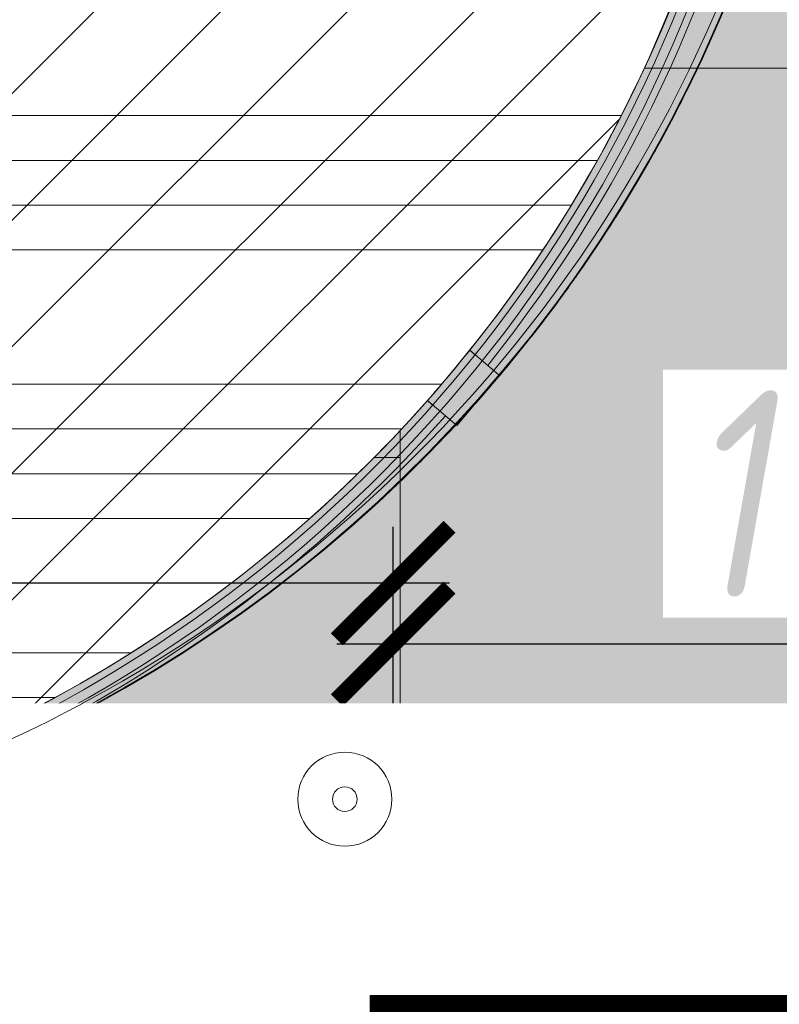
# Model space of a CAD drawing. Header units: millimetres. Extents: x -57162 to 485422, y -209335 to -9481.
# Tile 497 of 656: x 70102 to 70910, y -19394 to -18346. Entities that reach past the tile are written whole.
import ezdxf
from ezdxf import colors
from ezdxf.entities.mleader import LeaderData, LeaderLine
from ezdxf.math import Vec2, Vec3

# ---------------------------------------------------------------- set-up
doc = ezdxf.new("R2010")
doc.units = ezdxf.units.MM
doc.linetypes.add('DASHDOT', pattern=[25.4, 12.7, -6.35, 0, -6.35])
doc.layers.get('Defpoints').update_dxf_attribs({"color": 31})
for name, color, linetype, lineweight in [('dim_light', 12, 'Continuous', 9), ('dim_pot', 128, 'Continuous', 9), ('Марки дверей', 7, 'Continuous', 9), ('Панели витража', 7, 'Continuous', 5), ('Перекрытия', 7, 'Continuous', 5), ('Термическая_воздушная прослойка _3_', 7, 'Continuous', 5)]:
    doc.layers.add(name, color=color, linetype=linetype, lineweight=lineweight)
for name, color, linetype, lineweight, true_color in [('dim_razv', 7, 'DASHDOT', 9, 0x183018), ('pol', 7, 'Continuous', 15, 0x55666d), ('pot sh', 7, 'Continuous', 15, 0x261e3e)]:
    doc.layers.add(name, color=color, linetype=linetype, lineweight=lineweight, true_color=true_color)
doc.styles.add('fl_iso paper', font='isocpeur.ttf', dxfattribs={"width": 0.8, "oblique": 10})
doc.styles.add('In tre', font='isocpeur.ttf', dxfattribs={"width": 0.8, "oblique": 10})
doc.dimstyles.new('In tre 1_75', dxfattribs={"dimtxt": 220, "dimasz": 120, "dimexe": 60, "dimexo": 10, "dimgap": 50, "dimtad": 1, "dimdec": 0, "dimrnd": 5, "dimzin": 0, "dimdsep": 46, "dimtxsty": 'fl_iso paper', "dimblk": 'ARCHTICK', "dimcen": 0, "dimdle": 60, "dimadec": 0, "dimazin": 0, "dimtfac": 1, "dimtdec": 0, "dimtofl": 0, "dimtmove": 1, "dimatfit": 1, "dimfxl": 1, "dimtfill": 1, "dimtolj": 1, "dimtzin": 0, "dimarcsym": 1})

# ---------------------------------------------------------------- blocks, each defined once
blk = doc.blocks.new('PAN_Door_Revolving - PAN_Door_Revolving-7997650-50_AS_Plan_L01_1 корпус_Маркировочный - зависимый 1')
at = {"layer": 'Панели витража'}
for p, q in [((1500.211483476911, 34.99999999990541), (1459.080275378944, 35.00000000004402)), ((1459.080275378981, 35.00000000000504), (1465.376076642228, 35.00000000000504)), ((1475.376076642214, 35.00000000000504), (1484.087345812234, 35.00000000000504)), ((1500.211483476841, -35.00000000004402), (1500.211483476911, 34.99999999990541)), ((1459.080275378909, -35.00000000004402), (1500.211483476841, -35.00000000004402)), ((1465.376076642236, -34.99999999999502), (1459.080275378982, -34.99999999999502)), ((1484.087345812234, -34.99999999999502), (1475.376076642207, -34.99999999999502))]:
    blk.add_line(p, q, dxfattribs=at)
for centre, radius, start, end in [((-4.640709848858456e-13, -1.627829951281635e-13), 1477.000000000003, 301.5571422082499, 58.4428577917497), ((-3.896897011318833e-13, -1.244348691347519e-13), 1484.500000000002, 1.350985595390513, 58.45597265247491), ((-4.640709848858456e-13, -1.627829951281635e-13), 1467.000000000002, 301.5571422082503, 58.44285779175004), ((-3.896897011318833e-13, -1.244348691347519e-13), 1459.500000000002, 1.374131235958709, 58.42951820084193), ((-3.937413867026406e-13, -1.263149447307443e-13), 1459.500000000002, 358.6258687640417, 1.374131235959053), ((-3.896897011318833e-13, -1.244348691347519e-13), 1459.500000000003, 301.5704817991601, 358.6258687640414), ((-3.896897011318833e-13, -1.244348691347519e-13), 1484.500000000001, 338.8206007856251, 358.6490144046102)]:
    blk.add_arc(centre, radius, start, end, dxfattribs=at)
blk = doc.blocks.new('_ArchTick')
at = {"color": 0, "linetype": 'ByBlock', "lineweight": 9, "const_width": 0.15}
blk.add_lwpolyline([(-0.5, -0.5), (0.5, 0.5)], dxfattribs=at)
blk = doc.blocks.new('*D487')
at = {"layer": 'Defpoints', "color": 0, "transparency": 16777216}
for p in [(64929.11951213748, -18945.59461210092), (64929.11951213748, -19509.57333287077), (70499.1195121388, -19509.57333287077)]:
    blk.add_point(p, dxfattribs=at)
at = {"layer": 'dim_light', "color": 0, "lineweight": -2, "transparency": 16777216}
for p, q in [((64929.11951213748, -19499.57333287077), (64929.11951213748, -18885.59461210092)), ((70499.1195121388, -19499.57333287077), (70499.1195121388, -18885.59461210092)), ((70559.1195121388, -18945.59461210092), (64869.11951213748, -18945.59461210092))]:
    blk.add_line(p, q, dxfattribs=at)
at = {"layer": 'dim_light', "color": 0, "lineweight": -2, "transparency": 16777216, "xscale": 120, "yscale": 120, "zscale": 120, "rotation": 180}
blk.add_blockref('_ArchTick', (64929.11951213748, -18945.59461210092), dxfattribs=at)
at = {"layer": 'dim_light', "color": 0, "lineweight": -2, "transparency": 16777216, "xscale": 120, "yscale": 120, "zscale": 120}
blk.add_blockref('_ArchTick', (70499.1195121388, -18945.59461210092), dxfattribs=at)
at = {"layer": 'dim_light', "color": 0, "transparency": 16777216, "insert": (67714.11951213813, -18785.59461210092), "char_height": 220, "attachment_point": 5, "style": 'fl_iso paper', "bg_fill": 3, "box_fill_scale": 1.1, "bg_fill_color": 256, "bg_fill_true_color": 13158600, "bg_fill_transparency": 0}
blk.add_mtext('\\A1;5570', dxfattribs=at)
blk = doc.blocks.new('_DOT')
at = {"color": 0, "linetype": 'ByBlock'}
blk.add_line((-0.5, 0), (-1, 0), dxfattribs=at)
at = {"color": 0, "linetype": 'ByBlock', "const_width": 0.5}
blk.add_lwpolyline([(-0.25, 0, 1), (0.25, 0, 1)], format="xyb", close=True, dxfattribs=at)
blk = doc.blocks.new('*D758')
at = {"layer": 'Defpoints', "color": 0, "transparency": 16777216}
for p in [(70499.1195121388, -19010.45203491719), (70499.1195121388, -19409.07333284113), (71579.09731729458, -19439.07333284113)]:
    blk.add_point(p, dxfattribs=at)
at = {"layer": 'Марки дверей', "color": 0, "lineweight": -2, "transparency": 16777216}
for p, q in [((70499.1195121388, -19399.07333284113), (70499.1195121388, -18950.45203491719)), ((71579.09731729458, -19429.07333284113), (71579.09731729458, -18950.45203491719)), ((71639.09731729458, -19010.45203491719), (70439.1195121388, -19010.45203491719))]:
    blk.add_line(p, q, dxfattribs=at)
at = {"layer": 'Марки дверей', "color": 0, "lineweight": -2, "transparency": 16777216, "xscale": 120, "yscale": 120, "zscale": 120, "rotation": 180}
blk.add_blockref('_ArchTick', (70499.1195121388, -19010.45203491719), dxfattribs=at)
at = {"layer": 'Марки дверей', "color": 0, "lineweight": -2, "transparency": 16777216, "xscale": 120, "yscale": 120, "zscale": 120}
blk.add_blockref('_ArchTick', (71579.09731729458, -19010.45203491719), dxfattribs=at)
at = {"layer": 'Марки дверей', "color": 0, "transparency": 16777216, "insert": (71039.1084147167, -18850.45203491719), "char_height": 220, "attachment_point": 5, "style": 'fl_iso paper', "bg_fill": 3, "box_fill_scale": 1.1, "bg_fill_color": 256, "bg_fill_true_color": 13158600, "bg_fill_transparency": 0}
blk.add_mtext('\\A1;1080', dxfattribs=at)
blk = doc.blocks.new('*D760')
at = {"layer": 'Defpoints', "color": 0, "transparency": 16777216}
for p in [(70064.27586169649, -19409.07333284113), (70499.1195121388, -19409.07333284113), (70579.0970303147, -19489.07333284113)]:
    blk.add_point(p, dxfattribs=at)
at = {"layer": 'Марки дверей', "color": 0, "lineweight": -2, "transparency": 16777216}
for p, q in [((69819.27586169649, -19375.57333284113), (69819.27586169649, -19025.58139708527)), ((70064.27586169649, -19409.07333284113), (70064.27586169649, -19289.07333284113)), ((70064.27586169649, -19449.07333284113), (69819.27586169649, -19375.57333284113)), ((70489.1195121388, -19409.07333284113), (70004.27586169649, -19409.07333284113)), ((70064.27586169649, -19489.07333284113), (70064.27586169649, -19409.07333284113)), ((70569.0970303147, -19489.07333284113), (70004.27586169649, -19489.07333284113)), ((70064.27586169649, -19489.07333284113), (70064.27586169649, -19609.07333284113))]:
    blk.add_line(p, q, dxfattribs=at)
at = {"layer": 'Марки дверей', "color": 0, "lineweight": -2, "transparency": 16777216, "xscale": 120, "yscale": 120, "zscale": 120}
for p, rotation in [((70064.27586169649, -19409.07333284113), 270), ((70064.27586169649, -19489.07333284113), 90)]:
    blk.add_blockref('_ArchTick', p, dxfattribs=dict(at, rotation=rotation))
at = {"layer": 'Марки дверей', "color": 0, "transparency": 16777216, "insert": (69659.27586169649, -19200.57736496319), "char_height": 220, "attachment_point": 5, "rotation": 90, "style": 'fl_iso paper', "bg_fill": 3, "box_fill_scale": 1.1, "bg_fill_color": 256, "bg_fill_true_color": 13158600, "bg_fill_transparency": 0}
blk.add_mtext('\\A1;80', dxfattribs=at)

msp = doc.modelspace()

# ---------------------------------------------------------------- hatches: boundary and pattern name
at = {"layer": 'pol'}
h = msp.add_hatch(dxfattribs=at)
h.set_pattern_fill('AR-B816', color=256, scale=3, angle=90)
h.set_pattern_definition([(90, (65629.11951209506, -23689.07333285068), (-609.5999999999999, 3.732723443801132e-14), []), (180, (65629.11951209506, -23689.07333285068), (-609.5999999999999, -609.5999999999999), [609.5999999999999, -609.5999999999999])])
edge = h.paths.add_edge_path()
edge.add_line((58029.11951211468, -33989.07333287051), (58029.11951211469, -32389.07333286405))
edge.add_line((58029.11951211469, -32389.07333286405), (65629.11984919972, -32389.07526452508))
edge.add_line((65629.11984919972, -32389.07526452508), (65629.11984919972, -25609.07333285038))
edge.add_line((65629.11984919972, -25609.07333285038), (65629.11951208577, -25609.07333283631))
edge.add_line((65629.11951208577, -25609.07333283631), (65629.1195120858, -24689.07333285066))
edge.add_line((65629.1195120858, -24689.07333285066), (65629.11951209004, -24689.07333285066))
edge.add_line((65629.11951209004, -24689.07333285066), (65629.11951209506, -23689.07333285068))
edge.add_line((65629.11951209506, -23689.07333285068), (64929.11951213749, -23689.07333285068))
edge.add_line((64929.11951213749, -23689.07333285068), (64929.11984921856, -19949.07333285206))
edge.add_line((64929.11984921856, -19949.07333285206), (64929.11984921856, -18849.07333285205))
edge.add_line((64929.11984921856, -18849.07333285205), (64929.11951213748, -18749.07333285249))
edge.add_line((64929.11951213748, -18749.07333285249), (65229.11951213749, -18749.07333285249))
edge.add_line((65229.11951213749, -18749.07333285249), (65229.11951213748, -17449.07333285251))
edge.add_line((65229.11951213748, -17449.07333285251), (64929.11984921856, -17449.07333285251))
edge.add_line((64929.11984921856, -17449.07333285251), (64929.11984921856, -16402.75235683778))
edge.add_line((64929.11984921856, -16402.75235683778), (66956.9052384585, -16048.87254699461))
edge.add_line((66956.9052384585, -16048.87254699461), (67025.67175257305, -16442.91518156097))
edge.add_line((67025.67175257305, -16442.91518156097), (67419.71631880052, -16374.1483303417))
edge.add_line((67419.71631880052, -16374.1483303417), (67350.94884319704, -15980.100186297))
edge.add_line((67350.94884319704, -15980.100186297), (67477.41018830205, -15958.03441888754))
edge.add_arc((68079.03680542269, -19406.02287268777), 3500.082708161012, 0.0016709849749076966, 99.89768266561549, ccw=False)
edge.add_line((71579.1195120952, -19405.9207956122), (71579.09736741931, -19409.0733328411))
edge.add_line((71579.09736741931, -19409.0733328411), (70499.0970303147, -19409.0733328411))
edge.add_line((70499.0970303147, -19409.0733328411), (70499.0970303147, -20569.07333284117))
edge.add_line((70499.0970303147, -20569.07333284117), (71579.15426747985, -20569.03418163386))
edge.add_line((71579.15426747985, -20569.03418163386), (71579.15426747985, -23609.07333284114))
edge.add_line((71579.15426747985, -23609.07333284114), (70499.11951213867, -23609.07333284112))
edge.add_line((70499.11951213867, -23609.07333284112), (70499.11951213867, -24769.07333284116))
edge.add_line((70499.11951213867, -24769.07333284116), (71579.14149185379, -24769.07333284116))
edge.add_line((71579.14149185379, -24769.07333284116), (71579.09703031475, -28309.07333287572))
edge.add_line((71579.09703031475, -28309.07333287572), (70499.0970303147, -28309.07333287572))
edge.add_line((70499.0970303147, -28309.07333287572), (70499.11945653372, -29469.09575908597))
edge.add_line((70499.11945653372, -29469.09575908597), (71579.14149179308, -29469.07333287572))
edge.add_line((71579.14149179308, -29469.07333287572), (71579.09735795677, -34259.0733328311))
edge.add_line((71579.09735795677, -34259.0733328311), (70499.1195121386, -34259.07333283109))
edge.add_line((70499.1195121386, -34259.07333283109), (70499.119512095, -35419.07333287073))
edge.add_line((70499.119512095, -35419.07333287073), (71579.09736175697, -35419.07332907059))
edge.add_line((71579.09736175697, -35419.07332907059), (71569.8344383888, -36829.08094302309))
edge.add_line((71569.8344383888, -36829.08094302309), (67589.11951209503, -36829.07333287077))
edge.add_line((67589.11951209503, -36829.07333287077), (67589.11951209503, -36229.0733328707))
edge.add_line((67589.11951209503, -36229.0733328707), (66589.11951209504, -36229.07333287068))
edge.add_line((66589.11951209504, -36229.07333287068), (66589.11951209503, -36009.07333287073))
edge.add_line((66589.11951209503, -36009.07333287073), (66389.11951209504, -36009.07333287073))
edge.add_line((66389.11951209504, -36009.07333287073), (66389.11951209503, -35109.07333287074))
edge.add_line((66389.11951209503, -35109.07333287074), (66589.11951209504, -35109.07333287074))
edge.add_line((66589.11951209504, -35109.07333287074), (66589.11951209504, -33989.07333286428))
edge.add_line((66589.11951209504, -33989.07333286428), (58929.11951211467, -33989.07333287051))
edge.add_line((58929.11951211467, -33989.07333287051), (58929.11951211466, -34189.07333287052))
edge.add_line((58929.11951211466, -34189.07333287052), (58129.11951211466, -34189.07333287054))
edge.add_line((58129.11951211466, -34189.07333287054), (58129.11951211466, -33989.07333287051))
edge.add_line((58129.11951211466, -33989.07333287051), (58029.11951211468, -33989.07333287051))
edge = h.paths.add_edge_path(flags=16)
edge.add_arc((69441.03306440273, -17785.74891107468), 1459.500000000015, 0, 360)
at = {"layer": 'pol', "true_color": 0xa6a6a6}
h = msp.add_hatch(color=253, dxfattribs=at)
h.dxf.hatch_style = 1
edge = h.paths.add_edge_path()
edge.add_line((58029.11951211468, -33989.07333287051), (58029.11951211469, -32389.07333286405))
edge.add_line((58029.11951211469, -32389.07333286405), (65629.11984919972, -32389.07526452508))
edge.add_line((65629.11984919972, -32389.07526452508), (65629.11984919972, -25609.07333285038))
edge.add_line((65629.11984919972, -25609.07333285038), (65629.11951208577, -25609.07333283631))
edge.add_line((65629.11951208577, -25609.07333283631), (65629.1195120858, -24689.07333285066))
edge.add_line((65629.1195120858, -24689.07333285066), (65629.11951209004, -24689.07333285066))
edge.add_line((65629.11951209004, -24689.07333285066), (65629.11951209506, -23689.07333285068))
edge.add_line((65629.11951209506, -23689.07333285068), (64929.11951213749, -23689.07333285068))
edge.add_line((64929.11951213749, -23689.07333285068), (64929.11984921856, -19949.07333285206))
edge.add_line((64929.11984921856, -19949.07333285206), (64929.11984921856, -18849.07333285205))
edge.add_line((64929.11984921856, -18849.07333285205), (64929.11951213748, -18749.07333285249))
edge.add_line((64929.11951213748, -18749.07333285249), (65229.11951213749, -18749.07333285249))
edge.add_line((65229.11951213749, -18749.07333285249), (65229.11951213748, -17449.07333285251))
edge.add_line((65229.11951213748, -17449.07333285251), (64929.11984921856, -17449.07333285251))
edge.add_line((64929.11984921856, -17449.07333285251), (64929.11984921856, -16402.75235683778))
edge.add_line((64929.11984921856, -16402.75235683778), (66956.9052384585, -16048.87254699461))
edge.add_line((66956.9052384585, -16048.87254699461), (67025.67175257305, -16442.91518156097))
edge.add_line((67025.67175257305, -16442.91518156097), (67419.71631880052, -16374.1483303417))
edge.add_line((67419.71631880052, -16374.1483303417), (67350.94884319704, -15980.100186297))
edge.add_line((67350.94884319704, -15980.10018629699), (67477.41018830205, -15958.03441888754))
edge.add_arc((68079.03680542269, -19406.02287268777), 3500.082708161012, 0.0016709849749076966, 99.89768266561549, ccw=False)
edge.add_line((71579.1195120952, -19405.9207956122), (71579.09736741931, -19409.0733328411))
edge.add_line((71579.09736741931, -19409.0733328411), (70499.0970303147, -19409.0733328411))
edge.add_line((70499.0970303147, -19409.0733328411), (70499.0970303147, -20569.07333284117))
edge.add_line((70499.0970303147, -20569.07333284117), (71579.15426747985, -20569.03418163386))
edge.add_line((71579.15426747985, -20569.03418163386), (71579.15426747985, -23609.07333284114))
edge.add_line((71579.15426747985, -23609.07333284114), (70499.11951213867, -23609.07333284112))
edge.add_line((70499.11951213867, -23609.07333284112), (70499.11951213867, -24769.07333284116))
edge.add_line((70499.11951213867, -24769.07333284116), (71579.14149185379, -24769.07333284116))
edge.add_line((71579.14149185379, -24769.07333284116), (71579.09703031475, -28309.07333287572))
edge.add_line((71579.09703031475, -28309.07333287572), (70499.0970303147, -28309.07333287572))
edge.add_line((70499.0970303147, -28309.07333287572), (70499.11945653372, -29469.09575908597))
edge.add_line((70499.11945653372, -29469.09575908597), (71579.14149179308, -29469.07333287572))
edge.add_line((71579.14149179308, -29469.07333287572), (71579.09735795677, -34259.0733328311))
edge.add_line((71579.09735795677, -34259.0733328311), (70499.1195121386, -34259.07333283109))
edge.add_line((70499.1195121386, -34259.07333283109), (70499.119512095, -35419.07333287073))
edge.add_line((70499.119512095, -35419.07333287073), (71579.09736175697, -35419.07332907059))
edge.add_line((71579.09736175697, -35419.07332907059), (71569.8344383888, -36829.08094302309))
edge.add_line((71569.8344383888, -36829.08094302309), (67589.11951209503, -36829.07333287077))
edge.add_line((67589.11951209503, -36829.07333287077), (67589.11951209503, -36229.0733328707))
edge.add_line((67589.11951209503, -36229.0733328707), (66589.11951209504, -36229.07333287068))
edge.add_line((66589.11951209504, -36229.07333287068), (66589.11951209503, -36009.07333287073))
edge.add_line((66589.11951209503, -36009.07333287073), (66389.11951209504, -36009.07333287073))
edge.add_line((66389.11951209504, -36009.07333287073), (66389.11951209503, -35109.07333287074))
edge.add_line((66389.11951209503, -35109.07333287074), (66589.11951209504, -35109.07333287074))
edge.add_line((66589.11951209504, -35109.07333287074), (66589.11951209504, -33989.07333286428))
edge.add_line((66589.11951209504, -33989.07333286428), (58929.11951211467, -33989.07333287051))
edge.add_line((58929.11951211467, -33989.07333287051), (58929.11951211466, -34189.07333287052))
edge.add_line((58929.11951211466, -34189.07333287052), (58129.11951211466, -34189.07333287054))
edge.add_line((58129.11951211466, -34189.07333287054), (58129.11951211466, -33989.07333287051))
edge.add_line((58129.11951211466, -33989.07333287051), (58029.11951211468, -33989.07333287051))
edge = h.paths.add_edge_path(flags=16)
edge.add_arc((69441.03306440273, -17785.74891107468), 1459.500000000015, 0, 360)
at = {"layer": 'pol'}
h = msp.add_hatch(dxfattribs=at)
h.set_pattern_fill('ANSI34', color=256, scale=15, angle=315)
h.set_pattern_definition([(0, (14841.9268792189, 52417.64708524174), (5.684341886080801e-14, 285.7500000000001), []), (0, (14889.55189979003, 52370.0220646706), (5.684341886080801e-14, 285.7500000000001), []), (0, (14937.17692036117, 52322.39704409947), (5.684341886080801e-14, 285.7500000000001), []), (0, (14984.80204699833, 52274.77191746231), (5.684341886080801e-14, 285.7500000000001), [])])
edge = h.paths.add_edge_path(flags=17)
edge.add_arc((69441.03306440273, -17785.7489110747), 1459.500000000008, 0, 360)
at = {"layer": 'pol', "true_color": 0xf3f1e7}
h = msp.add_hatch(color=7, dxfattribs=at)
h.dxf.hatch_style = 1
edge = h.paths.add_edge_path()
edge.add_line((68067.51951209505, -36829.07333287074), (68067.51951209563, -35271.47418026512))
edge.add_arc((68677.11951209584, -35271.47418026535), 609.6000000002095, 90.0000000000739, 179.9999999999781, ccw=False)
edge.add_arc((68677.11951209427, -34052.27418026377), 609.600000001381, 270.0000000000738, 360.0000796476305)
edge.add_line((69286.71951209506, -34052.27333285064), (69286.71951209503, -32223.47333285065))
edge.add_arc((68677.11951209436, -32223.47333285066), 609.6000000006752, 6.838609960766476e-13, 90.00008469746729)
edge.add_arc((68677.11770981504, -31004.27513512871), 609.5981977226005, 179.9998306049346, 270.00008469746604, ccw=False)
edge.add_line((68067.51951209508, -31004.27333285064), (68067.51951209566, -26737.07333285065))
edge.add_arc((68677.11951209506, -26737.07333285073), 609.5999999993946, 90, 179.9999999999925, ccw=False)
edge.add_arc((68677.11951209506, -25517.87333285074), 609.6000000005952, 270, 359.9999203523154)
edge.add_line((69286.71951209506, -25517.87418026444), (69286.71951209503, -23079.47333285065))
edge.add_arc((68677.11951209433, -23079.47333285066), 609.6000000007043, 6.838609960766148e-13, 89.9999144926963)
edge.add_arc((68677.12133161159, -21860.27151333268), 609.6018195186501, 180.0001710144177, 269.99991449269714, ccw=False)
edge.add_line((68067.51951209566, -21860.27333285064), (68067.51951209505, -18279.30819994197))
edge.add_arc((69406.16056451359, -17814.09120305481), 1417.175614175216, 199.1638375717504, 239.0404766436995)
edge.add_line((68677.11951209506, -19029.36313365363), (68677.11951209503, -21250.67333285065))
edge.add_arc((69286.7195120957, -21250.67333285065), 609.6000000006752, 179.9999999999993, 270.0000869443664)
edge.add_arc((69286.7213621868, -22469.87148276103), 609.5981499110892, -0.00017388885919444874, 90.00008694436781, ccw=False)
edge.add_line((69896.31951209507, -22469.87333285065), (69896.31951209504, -26127.47333285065))
edge.add_arc((69286.72035950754, -26127.47333285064), 609.5991525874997, 269.99992035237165, 359.9999999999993, ccw=False)
edge.add_arc((69286.71866468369, -27346.67163802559), 609.5991525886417, 89.99992035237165, 180.0000796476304)
edge.add_line((68677.11951209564, -27346.67248543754), (68677.11951209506, -30394.67333285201))
edge.add_arc((69286.71951209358, -30394.67333285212), 609.5999999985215, 179.9999999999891, 270.0000000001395)
edge.add_arc((69286.71951209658, -31613.87333284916), 609.5999999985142, -1.4358647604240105e-10, 90.00000000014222, ccw=False)
edge.add_line((69896.31951209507, -31613.87333285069), (69896.31951209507, -34661.87333285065))
edge.add_arc((69286.7203412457, -34661.87333285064), 609.5991708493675, 269.9999220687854, 359.9999999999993, ccw=False)
edge.add_arc((69286.71868294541, -35881.07167455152), 609.5991708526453, 89.9999220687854, 180.0001558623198)
edge.add_line((68677.11951209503, -35881.07333285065), (68677.11951209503, -36829.08287468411))
edge.add_line((68677.11951209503, -36829.08287468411), (68067.51951209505, -36829.07333287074))
edge = h.paths.add_edge_path()
edge.add_line((69286.74987856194, -36829.04690415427), (69286.71951209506, -36490.6733328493))
edge.add_arc((69896.26481001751, -36490.61863077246), 609.5453003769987, 89.9948581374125, 180.005141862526, ccw=False)
edge.add_arc((69896.37421417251, -35271.52803492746), 609.5453003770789, 269.9948581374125, 360.0051418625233)
edge.add_line((70505.91951209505, -35271.47333285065), (70505.91951209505, -31004.27333284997))
edge.add_arc((69896.31951209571, -31004.27333284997), 609.5999999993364, 0, 90.00000000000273)
edge.add_arc((69896.31951209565, -29785.07333285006), 609.6000000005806, 180.0000000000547, 270.00000000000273, ccw=False)
edge.add_line((69286.71951209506, -29785.07333285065), (69286.71951209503, -27956.27333285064))
edge.add_arc((69896.31951209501, -27956.27333285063), 609.5999999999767, 90.00000000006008, 180.0000000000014, ccw=False)
edge.add_arc((69896.31951209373, -26737.07333284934), 609.6000000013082, 270.0000000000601, 359.9999999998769)
edge.add_line((70505.91951209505, -26737.07333285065), (70505.91951209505, -21860.27333285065))
edge.add_arc((69896.31951209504, -21860.27333285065), 609.6000000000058, 0, 89.99999999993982)
edge.add_arc((69896.31951209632, -20641.0733328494), 609.60000000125, 180.0000000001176, 269.99999999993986, ccw=False)
edge.add_line((69286.71951209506, -20641.07333285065), (69286.71951209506, -19245.40032185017))
edge.add_arc((69451.59110260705, -17741.71693033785), 1512.695072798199, 263.7427906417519, 374.9184847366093)
edge.add_arc((68078.84002044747, -19405.97600222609), 3500.258717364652, -0.05070025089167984, 35.925045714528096, ccw=False)
edge.add_line((71579.09736741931, -19409.0733328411), (70499.0970303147, -19409.0733328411))
edge.add_line((70499.0970303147, -19409.0733328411), (70499.0970303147, -20569.07333284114))
edge.add_line((70499.0970303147, -20569.07333284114), (71579.09730562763, -20569.03418369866))
edge.add_line((71579.09730562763, -20569.03418369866), (71579.09730562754, -23609.07333284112))
edge.add_line((71579.09730562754, -23609.07333284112), (70505.91951209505, -23609.07333284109))
edge.add_line((70505.91951209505, -23609.07333284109), (70505.91951209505, -24769.07333284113))
edge.add_line((70505.91951209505, -24769.07333284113), (71579.1414918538, -24769.07333284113))
edge.add_line((71579.1414918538, -24769.07333284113), (71579.09703031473, -28309.07333287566))
edge.add_line((71579.09703031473, -28309.07333287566), (70499.09703071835, -28309.09421205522))
edge.add_line((70499.09703071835, -28309.09421205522), (70499.09703071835, -29469.07333287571))
edge.add_line((70499.09703071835, -29469.07333287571), (71579.09733944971, -29469.0733337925))
edge.add_line((71579.09733944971, -29469.0733337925), (71579.09733944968, -34259.07333283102))
edge.add_line((71579.09733944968, -34259.07333283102), (70505.91951209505, -34259.07333283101))
edge.add_line((70505.91951209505, -34259.07333283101), (70505.91951617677, -35419.07333284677))
edge.add_line((70505.91951617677, -35419.07333284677), (71579.09736206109, -35419.07328277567))
edge.add_line((71579.09736206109, -35419.07328277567), (71579.11951209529, -36829.08094302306))
edge.add_line((71579.11951209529, -36829.08094302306), (69286.74987856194, -36829.04690415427))
at = {"layer": 'pot sh', "true_color": 0x817863}
h = msp.add_hatch(dxfattribs=at)
h.set_pattern_fill('ANSI31', color=8, scale=350, angle=315)
h.set_pattern_definition([(0, (64929.11984921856, -19509.57333287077), (3.410605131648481e-13, 1111.25), [])])
h.paths.add_polyline_path([(65629.11984919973, -32389.07526452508), (67668.61243544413, -32389.07201390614), (67668.61243544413, -19509.57333287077), (64929.11951213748, -19509.57333287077), (64929.11984921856, -23689.07333286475), (65629.11951209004, -23689.07333285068), (65629.11951209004, -24689.07333285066), (65629.11956866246, -24689.07330574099), (65629.11956866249, -25609.07330572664), (65629.11951209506, -25609.07333285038)], flags=16)
edge = h.paths.add_edge_path()
edge.add_arc((69441.0330644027, -17785.74891107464), 1459.499999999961, 74.04748908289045, 385.851943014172)
edge.add_arc((68079.0368054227, -19406.02287268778), 3500.082708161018, 0.0016709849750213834, 40.14707139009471, ccw=False)
edge.add_line((71579.11951209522, -19405.9207956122), (71579.09736741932, -19409.0733328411))
edge.add_line((71579.09736741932, -19409.0733328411), (70499.09703031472, -19409.0733328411))
edge.add_line((70499.09703031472, -19409.0733328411), (70499.09703031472, -20569.07333284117))
edge.add_line((70499.09703031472, -20569.07333284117), (71579.15426747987, -20569.03418163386))
edge.add_line((71579.15426747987, -20569.03418163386), (71579.15426747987, -23609.07333284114))
edge.add_line((71579.15426747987, -23609.07333284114), (70499.11951213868, -23609.07333284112))
edge.add_line((70499.11951213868, -23609.07333284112), (70499.11951213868, -24769.07333284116))
edge.add_line((70499.11951213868, -24769.07333284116), (71579.1414918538, -24769.07333284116))
edge.add_line((71579.1414918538, -24769.07333284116), (71579.09703031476, -28309.07333287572))
edge.add_line((71579.09703031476, -28309.07333287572), (70499.09703031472, -28309.07333287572))
edge.add_line((70499.09703031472, -28309.07333287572), (70499.11945653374, -29469.09575908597))
edge.add_line((70499.11945653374, -29469.09575908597), (71579.1414917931, -29469.07333287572))
edge.add_line((71579.1414917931, -29469.07333287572), (71579.09735795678, -34259.0733328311))
edge.add_line((71579.09735795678, -34259.0733328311), (70499.11951213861, -34259.07333283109))
edge.add_line((70499.11951213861, -34259.07333283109), (70499.11951209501, -35419.07333287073))
edge.add_line((70499.11951209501, -35419.07333287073), (71579.09736175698, -35419.07332907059))
edge.add_line((71579.09736175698, -35419.07332907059), (71579.09736741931, -36829.07526453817))
edge.add_line((71579.09736741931, -36829.07526453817), (67589.11951209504, -36829.07333287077))
edge.add_line((67589.11951209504, -36829.07333287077), (67589.11951209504, -36229.0733328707))
edge.add_line((67589.11951209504, -36229.0733328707), (66589.11951209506, -36229.07333287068))
edge.add_line((66589.11951209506, -36229.07333287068), (66589.11951209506, -33989.07333286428))
edge.add_line((66589.11951209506, -33989.07333286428), (62879.11951209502, -33989.07333286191))
edge.add_line((62879.11951209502, -33989.07333286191), (62879.11951209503, -32389.07333285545))
edge.add_line((62879.11951209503, -32389.07333285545), (65629.11984919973, -32389.07526452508))
edge.add_line((65629.11984919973, -32389.07526452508), (65629.11984919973, -25609.07333285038))
edge.add_line((65629.11984919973, -25609.07333285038), (65629.11956866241, -25609.07330572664))
edge.add_line((65629.11956866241, -25609.07330572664), (65629.11956866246, -24689.07330574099))
edge.add_line((65629.11956866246, -24689.07330574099), (65629.11951209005, -24689.07333285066))
edge.add_line((65629.11951209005, -24689.07333285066), (65629.11951209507, -23689.07333285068))
edge.add_line((65629.11951209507, -23689.07333285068), (64929.11951213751, -23689.07333285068))
edge.add_line((64929.11951213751, -23689.07333285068), (64929.11984921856, -19949.07333285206))
edge.add_line((64929.11984921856, -19949.07333285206), (64929.11984921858, -18849.07333285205))
edge.add_line((64929.11984921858, -18849.07333285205), (64929.11951213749, -18749.07333285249))
edge.add_line((64929.11951213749, -18749.07333285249), (65229.11951213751, -18749.07333285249))
edge.add_line((65229.11951213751, -18749.07333285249), (65229.1195121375, -17449.07333285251))
edge.add_line((65229.1195121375, -17449.07333285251), (64929.11984921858, -17449.07333285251))
edge.add_line((64929.11984921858, -17449.07333285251), (64929.11984921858, -16402.75235683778))
edge.add_line((64929.11984921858, -16402.75235683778), (66956.90523845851, -16048.87254699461))
edge.add_line((66956.90523845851, -16048.87254699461), (67025.67175257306, -16442.91518156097))
edge.add_line((67025.67175257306, -16442.91518156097), (67419.71631880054, -16374.1483303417))
edge.add_line((67419.71631880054, -16374.1483303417), (67350.94884319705, -15980.100186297))
edge.add_line((67350.94884319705, -15980.100186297), (67477.41018830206, -15958.03441888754))
edge.add_arc((68079.03680542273, -19406.0228726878), 3500.082708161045, 59.75236070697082, 99.89768266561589, ccw=False)
at = {"layer": 'pot sh', "linetype": 'ByBlock', "lineweight": 0, "true_color": 0x878581}
h = msp.add_hatch(dxfattribs=at)
h.set_pattern_fill('ANSI31', color=252, scale=30)
h.set_pattern_definition([(45, (64528.01790364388, -92015.59357222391), (-67.35192090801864, 67.35192090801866), [])])
edge = h.paths.add_edge_path()
edge.add_arc((69441.03306440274, -17785.7489110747), 1459.500000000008, 0, 360)

# ---------------------------------------------------------------- linework, layer by layer
at = {"layer": 'dim_light'}
msp.add_lwpolyline([(70754.47189595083, -17149.33812723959, -0.1769812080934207), (71579.11951209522, -19405.9207956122), (71579.09736741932, -19489.0733328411), (70579.09703031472, -19489.0733328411), (70579.09703031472, -20489.07333284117), (71579.15426747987, -20489.03418163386), (71579.15426747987, -23689.07333284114), (70579.11951213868, -23689.07333284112), (70579.11951213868, -24689.07333284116), (71579.1414918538, -24689.07333284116), (71579.09703031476, -28389.07333287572)], format="xyb", dxfattribs=at)
at = {"layer": 'Перекрытия'}
for radius, start, end in [(1500.800000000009, 335.162026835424, 336.0179551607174), (1500.800000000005, 335.162026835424, 336.0179551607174), (1500.800000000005, 332.1820940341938, 334.7060954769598), (1500.800000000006, 332.1820940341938, 334.7060954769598), (1500.800000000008, 329.9953843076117, 330.9020489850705), (1500.800000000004, 329.9953843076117, 330.9020489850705), (1500.800000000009, 327.0057774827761, 329.532000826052), (1500.800000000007, 327.0057774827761, 329.532000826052), (1500.800000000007, 324.8289775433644, 325.7811319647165), (1500.800000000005, 324.8289775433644, 325.7811319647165), (1500.800000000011, 321.8296715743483, 324.327460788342), (1500.800000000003, 321.8296715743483, 324.327460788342), (1500.800000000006, 319.7732025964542, 320.6558278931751), (1500.800000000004, 319.7732025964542, 320.6558278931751), (1500.800000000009, 318.4291704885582, 318.5615238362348), (1500.800000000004, 318.4291704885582, 318.5615238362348), (1500.800000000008, 316.6537511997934, 317.0962168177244), (1500.800000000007, 316.6537511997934, 317.0962168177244), (1500.800000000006, 314.4969203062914, 315.5266611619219), (1500.800000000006, 314.4969203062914, 315.5266611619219), (1500.800000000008, 311.4779951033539, 314.0096399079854), (1500.800000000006, 311.4779951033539, 314.0096399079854), (1500.800000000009, 309.331296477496, 310.3940757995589), (1500.800000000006, 309.331296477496, 310.3940757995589), (1500.800000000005, 306.3023851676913, 308.835491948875), (1500.800000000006, 306.3023851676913, 308.835491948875), (1500.800000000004, 304.1659618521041, 305.2584503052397), (1500.800000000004, 304.1659618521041, 305.2584503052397), (1500.800000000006, 301.126905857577, 303.6613290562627), (1500.800000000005, 301.126905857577, 303.6613290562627), (1500.800000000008, 299.0009322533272, 300.1201093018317), (1500.800000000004, 299.0009322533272, 300.1201093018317), (1500.800000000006, 295.9515437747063, 298.487150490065), (1500.800000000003, 295.9515437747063, 298.487150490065)]:
    msp.add_arc((69466.54109639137, -17755.41212128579), radius, start, end, dxfattribs=at)
at = {"layer": 'Термическая_воздушная прослойка _3_'}
for radius, start, end in [(1500.800000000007, 319.9500000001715, 139.9500000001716), (1500.000000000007, 319.9500000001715, 139.9500000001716), (1500.800000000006, 139.9500000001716, 319.9500000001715), (1500.000000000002, 139.9500000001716, 319.9500000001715)]:
    msp.add_arc((69466.54109639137, -17755.41212128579), radius, start, end, dxfattribs=at)

# ---------------------------------------------------------------- block references
at = {"layer": 'Панели витража', "lineweight": 5, "rotation": 319.9496518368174}
msp.add_blockref('PAN_Door_Revolving - PAN_Door_Revolving-7997650-50_AS_Plan_L01_1 корпус_Маркировочный - зависимый 1', (69441.03306440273, -17785.7489110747), dxfattribs=at)

# ---------------------------------------------------------------- next in the draw order: dimensions: what is measured, and where the dimension line sits
at = {"layer": 'dim_light'}
dim = msp.add_linear_dim(base=(64929.11951213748, -18945.59461210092), p1=(70499.1195121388, -19509.57333287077), p2=(64929.11951213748, -19509.57333287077), dimstyle='In tre 1_75', dxfattribs=at)
dim.commit()
dim.dimension.update_dxf_attribs({"geometry": '*D487', "text_midpoint": (67714.11951213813, -18785.59461210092)})

# ---------------------------------------------------------------- next in the draw order: linework, layer by layer
at = {"layer": 'pol'}
msp.add_lwpolyline([(67350.94884319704, -15980.100186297), (67477.41018830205, -15958.03441888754, -0.4657553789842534), (71579.1195120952, -19405.9207956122), (71579.09736741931, -19409.0733328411), (70499.0970303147, -19409.0733328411), (70499.0970303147, -20569.07333284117), (71579.15426747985, -20569.03418163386), (71579.15426747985, -23609.07333284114), (70499.11951213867, -23609.07333284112), (70499.11951213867, -24769.07333284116), (71579.14149185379, -24769.07333284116), (71579.09703031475, -28309.07333287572)], format="xyb", dxfattribs=at)
msp.add_circle((69441.03306440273, -17785.7489110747), 1459.500000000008, dxfattribs=at)
at = {"layer": 'pot sh'}
msp.add_lwpolyline([(70754.47189595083, -17149.3381272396, -0.1769812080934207), (71579.11951209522, -19405.9207956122), (71579.09736741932, -19409.0733328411), (70499.09703031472, -19409.0733328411), (70499.09703031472, -20569.07333284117), (71579.15426747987, -20569.03418163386), (71579.15426747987, -23609.07333284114), (70499.11951213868, -23609.07333284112), (70499.11951213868, -24769.07333284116), (71579.1414918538, -24769.07333284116), (71579.09703031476, -28309.07333287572)], format="xyb", dxfattribs=at)
msp.add_circle((69441.03306440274, -17785.7489110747), 1459.500000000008, dxfattribs=at)

# ---------------------------------------------------------------- next in the draw order: leaders
at = {"layer": 'dim_razv', "color": 0, "linetype": 'ByBlock'}
ml = msp.add_multileader_mtext('Standard', dxfattribs=at)
ml.set_content('Стекло градиентное цветное', style='In tre')
ml.set_leader_properties()
ml.build(insert=Vec2(0, 0))
ml.multileader.update_dxf_attribs({"text_left_attachment_type": 6, "text_right_attachment_type": 6, "dogleg_length": 1, "arrow_head_size": 0, "scale": 49.99999999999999})
ctx = ml.context
ctx.base_point, ctx.scale, ctx.char_height, ctx.arrow_head_size, ctx.landing_gap_size, ctx.plane_origin = Vec3(66561.28793282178, -19718.26824147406), 49.99999999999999, 200, 0, 4.499999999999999, Vec3(78711.44688374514, -17149.20719312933)
ctx.left_attachment, ctx.right_attachment = 6, 6
notes = []
notes.append((ctx, [(1, (1, 1, 0), (66511.28793282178, -19718.26824147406), (1, 0), 49.99999999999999, [(1, [(65279.11951213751, -18099.0733328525)], 0, [])])]))
ctx.mtext.insert, ctx.mtext.width, ctx.mtext.defined_height, ctx.mtext.flow_direction = Vec3(66565.78793282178, -19458.26824147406), 3092.716304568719, 696.6098129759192, 5
ctx.mtext.has_bg_fill, ctx.mtext.bg_color, ctx.mtext.bg_scale_factor, ctx.mtext.bg_transparency, ctx.mtext.use_window_bg_color = 1, -1027028792, 1.5, 0, 1
for ctx, leaders in notes:
    for number, flags, end, landing, length, lines in leaders:
        leader = LeaderData()
        leader.index, (leader.has_last_leader_line, leader.has_dogleg_vector, leader.attachment_direction) = number, flags
        leader.last_leader_point, leader.dogleg_vector, leader.dogleg_length = Vec3(end), Vec3(landing), length
        for number, points, colour, breaks in lines:
            line = LeaderLine()
            line.index, line.vertices, line.color, line.breaks = number, Vec3.list(points), colors.encode_raw_color(colour), breaks
            leader.lines.append(line)
        ctx.leaders.append(leader)

# ---------------------------------------------------------------- next in the draw order: dimensions: what is measured, and where the dimension line sits
at = {"layer": 'Марки дверей'}
dim = msp.add_linear_dim(base=(70499.1195121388, -19010.45203491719), p1=(71579.09731729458, -19439.07333284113), p2=(70499.1195121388, -19409.07333284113), dimstyle='In tre 1_75', dxfattribs=at)
dim.commit()
dim.dimension.update_dxf_attribs({"geometry": '*D758', "text_midpoint": (71039.1084147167, -18850.45203491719)})

# ---------------------------------------------------------------- next in the draw order: dimensions: what is measured, and where the dimension line sits
dim = msp.add_linear_dim(base=(70064.27586169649, -19409.07333284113), p1=(70579.0970303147, -19489.07333284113), p2=(70499.1195121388, -19409.07333284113), angle=90, dimstyle='In tre 1_75', dxfattribs=at)
dim.commit()
dim.dimension.update_dxf_attribs({"geometry": '*D760', "text_midpoint": (69659.27586169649, -19325.57333284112)})

# ---------------------------------------------------------------- next in the draw order: leaders
at = {"layer": 'Марки дверей', "lineweight": -2, "transparency": 33554687}
ml = msp.add_multileader_mtext('Standard', dxfattribs=at)
ml.set_content('\\pxsm1,ql;ГКЛ обшивка по каркасу толщиной 75 мм, Н=4100 мм', color=256, style='fl_iso paper')
ml.set_leader_properties(lineweight=5)
ml.set_arrow_properties(name='DOT')
ml.build(insert=Vec2(0, 0))
ml.multileader.update_dxf_attribs({"has_dogleg": 0, "text_left_attachment_type": 6, "text_right_attachment_type": 6, "dogleg_length": 0.75, "arrow_head_size": 60, "scale": 40})
ctx = ml.context
ctx.base_point, ctx.scale, ctx.char_height, ctx.arrow_head_size, ctx.landing_gap_size, ctx.plane_origin, ctx.plane_x_axis, ctx.plane_y_axis = Vec3(63069.11951213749, -19498.63232418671), 40, 250, 60, 80, Vec3(64934.71104798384, -12318.71293798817), Vec3(1, -2.449293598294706e-16), Vec3(2.449293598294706e-16, 1)
ctx.left_attachment, ctx.right_attachment = 6, 6
notes = []
notes.append((ctx, [(0, (1, 1, 0), (66991.56911061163, -19498.63232418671), (-1, 2.449293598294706e-16), 30, [(0, [(70654.11951286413, -19989.07333277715)], 0, [])])]))
ctx.mtext.insert, ctx.mtext.text_direction, ctx.mtext.width, ctx.mtext.defined_height, ctx.mtext.line_spacing_factor, ctx.mtext.flow_direction = Vec3(63149.11951213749, -19198.63232418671), Vec3(1, -2.449293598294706e-16), 4067.719967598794, 979.1234546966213, 0.7, 5
ctx.mtext.has_bg_fill, ctx.mtext.bg_color, ctx.mtext.bg_scale_factor, ctx.mtext.bg_transparency, ctx.mtext.use_window_bg_color = 1, -1027028792, 1.5, 0, 1
for ctx, leaders in notes:
    for number, flags, end, landing, length, lines in leaders:
        leader = LeaderData()
        leader.index, (leader.has_last_leader_line, leader.has_dogleg_vector, leader.attachment_direction) = number, flags
        leader.last_leader_point, leader.dogleg_vector, leader.dogleg_length = Vec3(end), Vec3(landing), length
        for number, points, colour, breaks in lines:
            line = LeaderLine()
            line.index, line.vertices, line.color, line.breaks = number, Vec3.list(points), colors.encode_raw_color(colour), breaks
            leader.lines.append(line)
        ctx.leaders.append(leader)

# ---------------------------------------------------------------- next in the draw order: linework, layer by layer
at = {"layer": 'dim_pot', "color": 240, "lineweight": 0, "ltscale": 20, "true_color": 0xed1f24}
for radius in [50, 13.16057479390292]:
    msp.add_circle((70447.64252385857, -19175.58601535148), radius, dxfattribs=at)
at = {"layer": 'dim_razv', "color": 40, "true_color": 0xfabb00, "const_width": 50}
msp.add_lwpolyline([(71579.074876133, -19409.07333284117), (70499.09703031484, -19409.07333284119), (70499.09703031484, -20569.07333303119), (71579.07488012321, -20569.07332904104)], dxfattribs=at)
at = {"layer": 'pol'}
msp.add_lwpolyline([(69896.31951209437, -27346.67333285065, 0.4142135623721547), (70505.91951209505, -26737.07333285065), (70505.91951209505, -21860.27333285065, 0.4142135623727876), (69896.31951209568, -21250.67333285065, -0.4142135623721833), (69286.71951209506, -20641.07333285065), (69286.71951209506, -19245.40032185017, 0.5271046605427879), (70913.29787297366, -17352.28182568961, -0.1582759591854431), (71579.09736741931, -19409.0733328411), (70499.0970303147, -19409.0733328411), (70499.0970303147, -20569.07333284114), (71579.09730562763, -20569.03418369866), (71579.09730562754, -23609.07333284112), (70505.91951209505, -23609.07333284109), (70505.91951209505, -24769.07333284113), (71579.1414918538, -24769.07333284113), (71579.09703031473, -28309.07333287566)], format="xyb", dxfattribs=at)

# ---------------------------------------------------------------- next in the draw order: leaders
at = {"layer": 'Марки дверей', "linetype": 'ByBlock'}
ml = msp.add_multileader_mtext('Standard', dxfattribs=at)
ml.set_content('Стойка из кв. трубы 80х80 (закладная для крепления остекления)', color=256, style='fl_iso paper')
ml.set_leader_properties()
ml.build(insert=Vec2(0, 0))
ml.multileader.update_dxf_attribs({"text_left_attachment_type": 6, "text_right_attachment_type": 6})
ctx = ml.context
ctx.base_point, ctx.char_height, ctx.plane_origin = Vec3(71922.89310299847, -17065.34264915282), 250, Vec3(67029.50172318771, -17283.35482456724)
ctx.left_attachment, ctx.right_attachment = 6, 6
notes = []
notes.append((ctx, [(0, (1, 1, 0), (71670.12556528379, -17065.34264915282), (1, 0), 252.7675377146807, [(3, [(70619.09703031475, -19489.07333284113), (71139.11951213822, -19489.07333284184), (71439.11708172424, -20414.04729505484), (70659.09703031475, -20409.07333284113)], 0, [])])]))
ctx.mtext.insert, ctx.mtext.width, ctx.mtext.flow_direction = Vec3(71924.89310299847, -16765.34264915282), 4615.43030145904, 5
for ctx, leaders in notes:
    for number, flags, end, landing, length, lines in leaders:
        leader = LeaderData()
        leader.index, (leader.has_last_leader_line, leader.has_dogleg_vector, leader.attachment_direction) = number, flags
        leader.last_leader_point, leader.dogleg_vector, leader.dogleg_length = Vec3(end), Vec3(landing), length
        for number, points, colour, breaks in lines:
            line = LeaderLine()
            line.index, line.vertices, line.color, line.breaks = number, Vec3.list(points), colors.encode_raw_color(colour), breaks
            leader.lines.append(line)
        ctx.leaders.append(leader)

doc.saveas('drawing.dxf')
